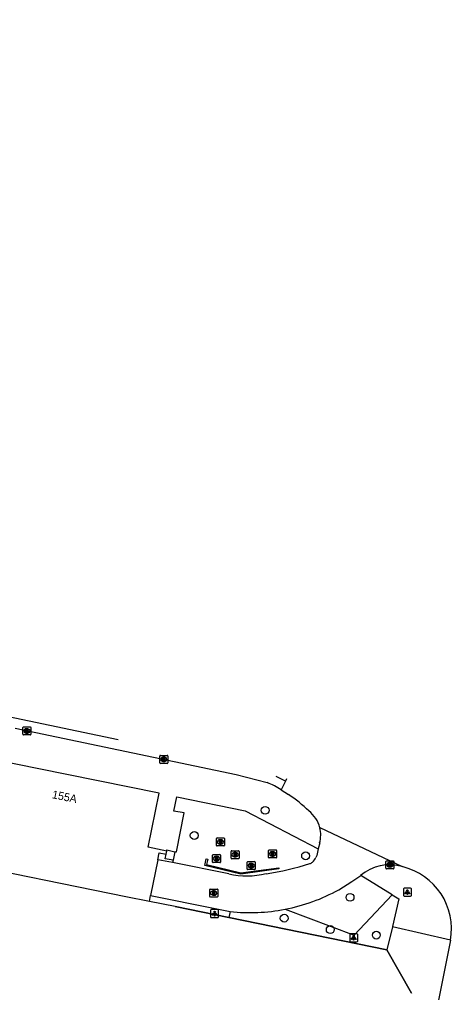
# Model space of a CAD drawing. Extents: x 157692 to 159670, y 381454 to 383289.
# Drawn here: x 159103.2 to 159157.1, y 382895.5 to 383017.1 of the extents above; entities that cross this region are included whole.
import ezdxf

# ---------------------------------------------------------------- set-up
doc = ezdxf.new("R2010")
doc.units = 0
for name, color, linetype in [('IMGEO_Boom', 7, 'Continuous'), ('IMGEO_Groenvoorziening', 7, 'Continuous'), ('IMGEO_Kolk', 7, 'Continuous'), ('IMGEO_Lichtpunt', 7, 'Continuous'), ('IMGEO_Muur', 7, 'Continuous'), ('IMGEO_Pand', 7, 'Continuous'), ('IMGEO_Pand_nummerreeks', 7, 'Continuous'), ('IMGEO_Parkeervlak_open', 7, 'Continuous'), ('IMGEO_Rijbaan_lokaal_gesloten', 7, 'Continuous'), ('IMGEO_Rijbaan_lokaal_open', 7, 'Continuous'), ('IMGEO_Rioolput', 7, 'Continuous'), ('IMGEO_Voetpad_open', 7, 'Continuous')]:
    doc.layers.add(name, color=color, linetype=linetype)

msp = doc.modelspace()

# ---------------------------------------------------------------- linework, layer by layer
at = {"layer": 'IMGEO_Boom'}
for centre in [(159133.83, 382918.29), (159124.98, 382915.14), (159138.88, 382912.6), (159144.43, 382907.41), (159136.21, 382904.81), (159141.96, 382903.39), (159147.71, 382902.7)]:
    msp.add_circle(centre, 0.489, dxfattribs=at)
at = {"layer": 'IMGEO_Groenvoorziening'}
msp.add_lwpolyline([(159149.01, 382900.87), (159129.28, 382904.89)], dxfattribs=at)
at = {"layer": 'IMGEO_Kolk'}
for p, q in [((159103.59, 382927.78), (159103.59, 382928.63)), ((159103.67, 382928.7), (159104.52, 382928.7)), ((159104.52, 382927.7), (159103.67, 382927.7)), ((159104.08, 382928.48), (159104.11, 382928.48)), ((159104.1, 382927.92), (159104.08, 382927.92)), ((159104.6, 382928.63), (159104.6, 382927.78)), ((159120.76, 382925.15), (159121.61, 382925.15)), ((159120.68, 382924.22), (159120.68, 382925.07)), ((159121.61, 382924.15), (159120.76, 382924.15)), ((159121.17, 382924.93), (159121.19, 382924.93)), ((159121.19, 382924.37), (159121.17, 382924.37)), ((159121.68, 382925.07), (159121.68, 382924.22)), ((159148.91, 382911.05), (159148.91, 382911.91)), ((159148.98, 382911.98), (159149.83, 382911.98)), ((159149.91, 382911.91), (159149.91, 382911.05)), ((159149.83, 382910.98), (159148.98, 382910.98)), ((159149.39, 382911.76), (159149.42, 382911.76)), ((159149.42, 382911.2), (159149.39, 382911.2))]:
    msp.add_line(p, q, dxfattribs=at)
for points in [[(159103.59, 382927.78), (159103.59, 382928.63)], [(159103.67, 382928.7), (159104.52, 382928.7)], [(159104.52, 382927.7), (159103.67, 382927.7)], [(159103.91, 382928.4), (159104.04, 382928.4), (159104.04, 382928.25), (159104.17, 382928.4), (159104.33, 382928.4), (159104.19, 382928.25), (159104.34, 382928), (159104.19, 382928), (159104.1, 382928.17), (159104.04, 382928.1), (159104.04, 382928), (159103.91, 382928), (159103.91, 382928.4)], [(159104.6, 382928.63), (159104.6, 382927.78)], [(159120.76, 382925.15), (159121.61, 382925.15)], [(159120.68, 382924.22), (159120.68, 382925.07)], [(159121.61, 382924.15), (159120.76, 382924.15)], [(159121, 382924.85), (159121.13, 382924.85), (159121.13, 382924.7), (159121.25, 382924.85), (159121.42, 382924.85), (159121.27, 382924.7), (159121.43, 382924.45), (159121.27, 382924.45), (159121.19, 382924.61), (159121.13, 382924.54), (159121.13, 382924.45), (159121, 382924.45), (159121, 382924.85)], [(159121.68, 382925.07), (159121.68, 382924.22)], [(159148.91, 382911.05), (159148.91, 382911.91)], [(159148.98, 382911.98), (159149.83, 382911.98)], [(159149.91, 382911.91), (159149.91, 382911.05)], [(159149.83, 382910.98), (159148.98, 382910.98)], [(159149.23, 382911.68), (159149.35, 382911.68), (159149.35, 382911.53), (159149.48, 382911.68), (159149.64, 382911.68), (159149.5, 382911.53), (159149.65, 382911.28), (159149.5, 382911.28), (159149.41, 382911.44), (159149.35, 382911.38), (159149.35, 382911.28), (159149.23, 382911.28), (159149.23, 382911.68)]]:
    msp.add_lwpolyline(points, dxfattribs=at)
for centre, start, end in [((159103.67, 382928.63), 91.552, 178.448), ((159103.67, 382928.63), 91.552, 178.448), ((159103.67, 382927.78), 181.552, 268.448), ((159103.67, 382927.78), 181.552, 268.448), ((159104.52, 382928.63), 1.552, 88.448), ((159104.52, 382928.63), 1.552, 88.448), ((159104.52, 382927.78), 271.552, 358.448), ((159104.52, 382927.78), 271.552, 358.448), ((159120.76, 382925.07), 91.552, 178.448), ((159120.76, 382925.07), 91.552, 178.448), ((159121.61, 382925.07), 1.552, 88.448), ((159121.61, 382925.07), 1.552, 88.448), ((159120.76, 382924.22), 181.552, 268.448), ((159120.76, 382924.22), 181.552, 268.448), ((159121.61, 382924.22), 271.552, 358.448), ((159121.61, 382924.22), 271.552, 358.448), ((159148.98, 382911.9), 91.552, 178.448), ((159148.98, 382911.9), 91.552, 178.448), ((159149.83, 382911.9), 1.552, 88.448), ((159149.83, 382911.9), 1.552, 88.448), ((159148.98, 382911.05), 181.552, 268.448), ((159148.98, 382911.05), 181.552, 268.448), ((159149.83, 382911.05), 271.552, 358.448), ((159149.83, 382911.05), 271.552, 358.448)]:
    msp.add_arc(centre, 0.0765, start, end, dxfattribs=at)
for centre, major_axis, ratio, start_param, end_param in [((159104.08, 382928.2), (-0.387, 0.002), 0.722429, 4.712389, 7.853982), ((159104.11, 382928.2), (-0.39, 0.002), 0.717154, 1.570796, 4.712389), ((159121.17, 382924.65), (-0.387, 0.002), 0.722429, 4.712389, 7.853982), ((159121.19, 382924.65), (-0.39, 0.002), 0.717154, 1.570796, 4.712389), ((159149.39, 382911.48), (-0.387, 0.002), 0.722429, 4.712389, 7.853982), ((159149.42, 382911.48), (-0.39, 0.002), 0.717154, 1.570796, 4.712389)]:
    msp.add_ellipse(centre, major_axis=major_axis, ratio=ratio, start_param=start_param, end_param=end_param, dxfattribs=at)
at = {"layer": 'IMGEO_Lichtpunt'}
for p, q in [((159151.09, 382908.47), (159151.09, 382907.66)), ((159151.09, 382908.47), (159151.09, 382907.66)), ((159151.99, 382908.57), (159151.19, 382908.57)), ((159151.99, 382908.57), (159151.19, 382908.57)), ((159152.09, 382907.66), (159152.09, 382908.47)), ((159152.09, 382907.66), (159152.09, 382908.47)), ((159151.19, 382907.57), (159151.99, 382907.57)), ((159151.19, 382907.57), (159151.99, 382907.57)), ((159127.02, 382905.79), (159127.02, 382904.98)), ((159127.02, 382905.79), (159127.02, 382904.98)), ((159127.92, 382905.89), (159127.11, 382905.89)), ((159127.92, 382905.89), (159127.11, 382905.89)), ((159128.02, 382904.98), (159128.02, 382905.79)), ((159128.02, 382904.98), (159128.02, 382905.79)), ((159127.11, 382904.89), (159127.92, 382904.89)), ((159127.11, 382904.89), (159127.92, 382904.89)), ((159144.39, 382902.77), (159144.39, 382901.96)), ((159144.39, 382902.77), (159144.39, 382901.96)), ((159145.29, 382902.86), (159144.48, 382902.86)), ((159145.29, 382902.86), (159144.48, 382902.86)), ((159145.39, 382901.96), (159145.39, 382902.77)), ((159145.39, 382901.96), (159145.39, 382902.77)), ((159144.48, 382901.87), (159145.29, 382901.87)), ((159144.48, 382901.87), (159145.29, 382901.87))]:
    msp.add_line(p, q, dxfattribs=at)
for points in [[(159151.47, 382908.13), (159151.51, 382908.11), (159151.32, 382907.84), (159151.28, 382907.87), (159151.47, 382908.13)], [(159151.68, 382908.11), (159151.72, 382908.13), (159151.9, 382907.87), (159151.87, 382907.84), (159151.68, 382908.11)], [(159151.57, 382908.09), (159151.62, 382908.09), (159151.62, 382907.76), (159151.57, 382907.76), (159151.57, 382908.09)], [(159127.39, 382905.45), (159127.43, 382905.43), (159127.25, 382905.16), (159127.21, 382905.19), (159127.39, 382905.45)], [(159127.5, 382905.41), (159127.54, 382905.41), (159127.54, 382905.08), (159127.5, 382905.08), (159127.5, 382905.41)], [(159127.61, 382905.43), (159127.64, 382905.45), (159127.83, 382905.19), (159127.79, 382905.16), (159127.61, 382905.43)], [(159144.76, 382902.43), (159144.8, 382902.4), (159144.62, 382902.14), (159144.58, 382902.17), (159144.76, 382902.43)], [(159144.87, 382902.38), (159144.91, 382902.38), (159144.91, 382902.06), (159144.87, 382902.06), (159144.87, 382902.38)], [(159144.98, 382902.4), (159145.01, 382902.43), (159145.2, 382902.17), (159145.16, 382902.14), (159144.98, 382902.4)]]:
    msp.add_lwpolyline(points, dxfattribs=at)
for centre in [(159151.59, 382908.27), (159127.52, 382905.59), (159144.89, 382902.57)]:
    msp.add_circle(centre, 0.0994, dxfattribs=at)
for centre, start, end in [((159151.19, 382908.47), 90, 180), ((159151.19, 382908.47), 90, 180), ((159151.99, 382908.47), 0, 90), ((159151.99, 382908.47), 0, 90), ((159151.19, 382907.66), 180, 270), ((159151.19, 382907.66), 180, 270), ((159151.99, 382907.66), 270, 0), ((159151.99, 382907.66), 270, 360), ((159127.11, 382905.79), 90, 180), ((159127.11, 382905.79), 90, 180), ((159127.92, 382905.79), 0, 90), ((159127.92, 382905.79), 0, 90), ((159127.11, 382904.98), 180, 270), ((159127.11, 382904.98), 180, 270), ((159127.92, 382904.98), 270, 0), ((159127.92, 382904.98), 270, 360), ((159144.48, 382902.77), 90, 180), ((159144.48, 382902.77), 90, 180), ((159145.29, 382902.77), 0, 90), ((159145.29, 382902.77), 0, 90), ((159144.48, 382901.96), 180, 270), ((159144.48, 382901.96), 180, 270), ((159145.29, 382901.96), 270, 0), ((159145.29, 382901.96), 270, 360)]:
    msp.add_arc(centre, 0.0946, start, end, dxfattribs=at)
at = {"layer": 'IMGEO_Muur'}
for points in [[(159126.69, 382912.18), (159126.5, 382911.51), (159130.81, 382910.47), (159135.54, 382911.09), (159135.55, 382910.98), (159130.79, 382910.32), (159126.3, 382911.39), (159126.49, 382912.22), (159126.69, 382912.18)], [(159122.6, 382906.26), (159129.28, 382904.89)], [(159129.28, 382904.89), (159149.01, 382900.87)], [(159149.01, 382900.87), (159152.12, 382895.44)]]:
    msp.add_lwpolyline(points, dxfattribs=at)
at = {"layer": 'IMGEO_Pand'}
for points in [[(159121.54, 382913.18), (159119.23, 382913.67), (159120.6, 382920.44), (159105.38, 382923.52), (159098.6, 382924.89), (159098.58, 382924.76)], [(159121.46, 382912.8), (159121.54, 382913.18)], [(159119.39, 382906.89), (159116.43, 382907.48), (159094.4, 382911.97)], [(159120.44, 382912.12), (159119.54, 382907.64)], [(159120.44, 382912.12), (159120.61, 382912.96), (159121.46, 382912.8)], [(159119.39, 382906.89), (159119.54, 382907.64)]]:
    msp.add_lwpolyline(points, dxfattribs=at)
at = {"layer": 'IMGEO_Parkeervlak_open'}
msp.add_lwpolyline([(159136.31, 382905.93), (159144.94, 382902.71), (159149.7, 382907.71)], dxfattribs=at)
at = {"layer": 'IMGEO_Rijbaan_lokaal_gesloten'}
for points in [[(159115.48, 382927.09), (159047.02, 382941.46), (159008.35, 382949.7), (158733.28, 383005.89), (158715.88, 383009.55), (158678.43, 383017.07)], [(159102.63, 382928.54), (159130.22, 382922.77), (159134.09, 382921.74)], [(159136.36, 382921.92), (159135.21, 382922.52), (159135.21, 382922.52)], [(159136.36, 382921.92), (159135.83, 382920.85)], [(159136.51, 382922.21), (159136.51, 382922.21), (159136.36, 382921.92)]]:
    msp.add_lwpolyline(points, dxfattribs=at)
msp.add_arc((159131.12, 382913.79), 8.49, 56.3034, 69.4885, dxfattribs=at)
at = {"layer": 'IMGEO_Rijbaan_lokaal_open'}
for points in [[(159135.83, 382920.85), (159136.74, 382920.26)], [(159140.67, 382916.12), (159150.94, 382911.25)], [(159140.64, 382914.22), (159140.46, 382913.48)], [(159140.46, 382913.48), (159140.27, 382912.66), (159140.15, 382912.4)], [(159122.28, 382911.77), (159120.44, 382912.12)], [(159129.28, 382910.34), (159122.28, 382911.77)], [(159143.02, 382908.37), (159144.66, 382909.39), (159145.76, 382910.13)], [(159119.54, 382907.64), (159127.6, 382906.02), (159129.47, 382905.64)], [(159156.96, 382902.05), (159156.88, 382901.65), (159155.41, 382894.38)]]:
    msp.add_lwpolyline(points, dxfattribs=at)
for centre, radius, start, end in [((159126.51, 382904.94), 18.42, 46.0597, 56.2601), ((159137.01, 382915.21), 3.76, 13.9411, 52.7141), ((159137.01, 382915.21), 3.76, 344.6485, 13.9049), ((159139.18, 382912.48), 0.877, 285.2213, 309.9548), ((159138.45, 382913.11), 1.84, 314.733, 337.3139), ((159128.09, 382948.04), 38.13, 278.8624, 287.2713), ((159149.38, 382905.93), 5.55, 73.6947, 130.7936), ((159149.12, 382903.49), 7.97, 349.589, 76.8086), ((159131.55, 382920.43), 10.34, 257.3208, 283.4867), ((159131.95, 382928.4), 22.89, 280.9924, 298.9423), ((159131.95, 382928.38), 22.87, 263.7758, 280.9947)]:
    msp.add_arc(centre, radius, start, end, dxfattribs=at)
at = {"layer": 'IMGEO_Rioolput'}
for p, q in [((159127.75, 382913.91), (159127.75, 382914.77)), ((159127.83, 382914.84), (159128.68, 382914.84)), ((159128.24, 382914.62), (159128.27, 382914.62)), ((159128.75, 382914.77), (159128.75, 382913.91)), ((159128.68, 382913.84), (159127.83, 382913.84)), ((159128.26, 382914.06), (159128.24, 382914.06)), ((159129.58, 382912.31), (159129.58, 382913.16)), ((159129.66, 382913.24), (159130.51, 382913.24)), ((159130.07, 382913.02), (159130.09, 382913.02)), ((159130.58, 382913.16), (159130.58, 382912.31)), ((159134.26, 382912.41), (159134.26, 382913.26)), ((159134.34, 382913.34), (159135.19, 382913.34)), ((159134.75, 382913.12), (159134.77, 382913.12)), ((159135.26, 382913.26), (159135.26, 382912.41)), ((159127.26, 382911.83), (159127.26, 382912.68)), ((159127.34, 382912.76), (159128.19, 382912.76)), ((159127.75, 382912.54), (159127.78, 382912.54)), ((159127.77, 382911.98), (159127.75, 382911.98)), ((159128.26, 382912.68), (159128.26, 382911.83)), ((159130.51, 382912.24), (159129.66, 382912.24)), ((159130.09, 382912.46), (159130.07, 382912.46)), ((159131.59, 382910.95), (159131.59, 382911.8)), ((159131.67, 382911.88), (159132.52, 382911.88)), ((159132.59, 382911.8), (159132.59, 382910.95)), ((159135.19, 382912.34), (159134.34, 382912.34)), ((159134.77, 382912.56), (159134.75, 382912.56)), ((159128.19, 382911.76), (159127.34, 382911.76)), ((159132.52, 382910.88), (159131.67, 382910.88)), ((159132.08, 382911.66), (159132.11, 382911.66)), ((159132.1, 382911.1), (159132.08, 382911.1)), ((159126.91, 382907.53), (159126.91, 382908.38)), ((159126.99, 382908.45), (159127.84, 382908.45)), ((159127.4, 382908.23), (159127.42, 382908.23)), ((159127.91, 382908.38), (159127.91, 382907.53)), ((159127.84, 382907.45), (159126.99, 382907.45)), ((159127.42, 382907.67), (159127.4, 382907.67))]:
    msp.add_line(p, q, dxfattribs=at)
for points in [[(159127.75, 382913.91), (159127.75, 382914.77)], [(159127.83, 382914.84), (159128.68, 382914.84)], [(159128.34, 382914.54), (159128.09, 382914.54), (159128.09, 382914.14)], [(159128.09, 382914.14), (159128.21, 382914.14), (159128.21, 382914.3), (159128.23, 382914.3)], [(159128.27, 382914.46), (159128.21, 382914.46), (159128.21, 382914.38)], [(159128.21, 382914.38), (159128.27, 382914.38)], [(159128.27, 382914.27), (159128.34, 382914.14), (159128.48, 382914.14), (159128.42, 382914.27)], [(159128.75, 382914.77), (159128.75, 382913.91)], [(159128.68, 382913.84), (159127.83, 382913.84)], [(159129.58, 382912.31), (159129.58, 382913.16)], [(159129.66, 382913.24), (159130.51, 382913.24)], [(159130.58, 382913.16), (159130.58, 382912.31)], [(159134.26, 382912.41), (159134.26, 382913.26)], [(159134.34, 382913.34), (159135.19, 382913.34)], [(159134.85, 382913.04), (159134.6, 382913.04), (159134.6, 382912.64)], [(159135.26, 382913.26), (159135.26, 382912.41)], [(159127.26, 382911.83), (159127.26, 382912.68)], [(159127.34, 382912.76), (159128.19, 382912.76)], [(159127.85, 382912.46), (159127.6, 382912.46), (159127.6, 382912.06)], [(159127.6, 382912.06), (159127.72, 382912.06), (159127.72, 382912.22), (159127.74, 382912.22)], [(159127.78, 382912.38), (159127.72, 382912.38), (159127.72, 382912.3)], [(159127.72, 382912.3), (159127.78, 382912.3)], [(159127.78, 382912.19), (159127.85, 382912.06), (159127.99, 382912.06), (159127.93, 382912.18)], [(159128.26, 382912.68), (159128.26, 382911.83)], [(159130.51, 382912.24), (159129.66, 382912.24)], [(159130.17, 382912.93), (159129.92, 382912.94), (159129.92, 382912.54)], [(159129.92, 382912.54), (159130.04, 382912.54), (159130.04, 382912.7), (159130.05, 382912.7)], [(159130.1, 382912.86), (159130.04, 382912.86), (159130.04, 382912.77)], [(159130.04, 382912.77), (159130.09, 382912.77)], [(159130.1, 382912.67), (159130.17, 382912.54), (159130.31, 382912.54), (159130.25, 382912.66)], [(159131.59, 382910.95), (159131.59, 382911.8)], [(159131.67, 382911.88), (159132.52, 382911.88)], [(159132.59, 382911.8), (159132.59, 382910.95)], [(159135.19, 382912.34), (159134.34, 382912.34)], [(159134.6, 382912.64), (159134.72, 382912.64), (159134.72, 382912.8), (159134.73, 382912.8)], [(159134.78, 382912.96), (159134.72, 382912.96), (159134.72, 382912.88)], [(159134.72, 382912.88), (159134.77, 382912.88)], [(159134.78, 382912.77), (159134.85, 382912.64), (159134.99, 382912.64), (159134.93, 382912.76)], [(159128.19, 382911.76), (159127.34, 382911.76)], [(159132.52, 382910.88), (159131.67, 382910.88)], [(159132.18, 382911.58), (159131.93, 382911.58), (159131.93, 382911.18)], [(159131.93, 382911.18), (159132.05, 382911.18), (159132.05, 382911.34), (159132.07, 382911.34)], [(159132.11, 382911.5), (159132.05, 382911.5), (159132.05, 382911.42)], [(159132.05, 382911.42), (159132.11, 382911.42)], [(159132.11, 382911.31), (159132.18, 382911.18), (159132.32, 382911.18), (159132.26, 382911.3)], [(159126.91, 382907.53), (159126.91, 382908.38)], [(159126.99, 382908.45), (159127.84, 382908.45)], [(159127.5, 382908.15), (159127.25, 382908.15), (159127.25, 382907.75)], [(159127.91, 382908.38), (159127.91, 382907.53)], [(159127.84, 382907.45), (159126.99, 382907.45)], [(159127.25, 382907.75), (159127.37, 382907.75), (159127.37, 382907.91), (159127.38, 382907.91)], [(159127.43, 382908.07), (159127.37, 382908.07), (159127.37, 382907.99)], [(159127.37, 382907.99), (159127.42, 382907.99)], [(159127.43, 382907.88), (159127.5, 382907.75), (159127.64, 382907.75), (159127.58, 382907.88)]]:
    msp.add_lwpolyline(points, dxfattribs=at)
for centre, radius, start, end in [((159127.83, 382914.76), 0.0765, 91.552, 178.448), ((159127.83, 382914.76), 0.0765, 91.552, 178.448), ((159128.22, 382914.25), 0.0533, 26.0293, 88.6989), ((159128.27, 382914.36), 0.0964, 77.0061, 93.1865), ((159128.25, 382914.57), 0.19, 274.7715, 282.9687), ((159128.29, 382914.42), 0.0378, 276.6634, 79.6772), ((159128.34, 382914.43), 0.109, 350.3612, 89.416), ((159128.34, 382914.43), 0.112, 277.5842, 350.9817), ((159128.32, 382914.21), 0.108, 29.5134, 73.7905), ((159128.68, 382914.76), 0.0765, 1.552, 88.448), ((159128.68, 382914.76), 0.0765, 1.552, 88.448), ((159127.83, 382913.92), 0.0765, 181.552, 268.448), ((159127.83, 382913.92), 0.0765, 181.552, 268.448), ((159128.68, 382913.92), 0.0765, 271.552, 358.448), ((159128.68, 382913.92), 0.0765, 271.552, 358.448), ((159129.66, 382913.16), 0.0765, 91.552, 178.448), ((159129.66, 382913.16), 0.0765, 91.552, 178.448), ((159130.51, 382913.16), 0.0765, 1.552, 88.448), ((159130.51, 382913.16), 0.0765, 1.552, 88.448), ((159134.34, 382913.26), 0.0765, 91.552, 178.448), ((159134.34, 382913.26), 0.0765, 91.552, 178.448), ((159134.85, 382912.93), 0.109, 350.3612, 89.416), ((159135.19, 382913.26), 0.0765, 1.552, 88.448), ((159135.19, 382913.26), 0.0765, 1.552, 88.448), ((159127.34, 382912.68), 0.0765, 91.552, 178.448), ((159127.34, 382912.68), 0.0765, 91.552, 178.448), ((159127.34, 382911.83), 0.0765, 181.552, 268.448), ((159127.34, 382911.83), 0.0765, 181.552, 268.448), ((159127.73, 382912.17), 0.0533, 26.0293, 88.6989), ((159127.78, 382912.28), 0.0964, 77.0061, 93.1865), ((159127.76, 382912.49), 0.19, 274.7715, 282.9687), ((159127.8, 382912.34), 0.0378, 276.6634, 79.6772), ((159127.85, 382912.35), 0.109, 350.3612, 89.416), ((159127.85, 382912.35), 0.112, 277.5842, 350.9817), ((159127.83, 382912.13), 0.108, 29.5134, 73.7905), ((159128.19, 382912.68), 0.0765, 1.552, 88.448), ((159128.19, 382912.68), 0.0765, 1.552, 88.448), ((159128.19, 382911.83), 0.0765, 271.552, 358.448), ((159128.19, 382911.83), 0.0765, 271.552, 358.448), ((159129.66, 382912.31), 0.0765, 181.552, 268.448), ((159129.66, 382912.31), 0.0765, 181.552, 268.448), ((159130.05, 382912.65), 0.0533, 26.0293, 88.6989), ((159130.08, 382912.96), 0.19, 274.7715, 282.9687), ((159130.1, 382912.76), 0.0964, 77.0061, 93.1865), ((159130.12, 382912.82), 0.0378, 276.6634, 79.6772), ((159130.17, 382912.82), 0.109, 350.3612, 89.416), ((159130.17, 382912.82), 0.112, 277.5842, 350.9817), ((159130.15, 382912.61), 0.108, 29.5134, 73.7905), ((159130.51, 382912.31), 0.0765, 271.552, 358.448), ((159130.51, 382912.31), 0.0765, 271.552, 358.448), ((159131.67, 382911.8), 0.0765, 91.552, 178.448), ((159131.67, 382911.8), 0.0765, 91.552, 178.448), ((159132.52, 382911.8), 0.0765, 1.552, 88.448), ((159132.52, 382911.8), 0.0765, 1.552, 88.448), ((159134.34, 382912.41), 0.0765, 181.552, 268.448), ((159134.34, 382912.41), 0.0765, 181.552, 268.448), ((159134.73, 382912.75), 0.0533, 26.0293, 88.6989), ((159134.76, 382913.07), 0.19, 274.7715, 282.9687), ((159134.78, 382912.86), 0.0964, 77.0061, 93.1865), ((159134.8, 382912.92), 0.0378, 276.6634, 79.6772), ((159134.85, 382912.93), 0.112, 277.5842, 350.9817), ((159134.83, 382912.71), 0.108, 29.5134, 73.7905), ((159135.19, 382912.41), 0.0765, 271.552, 358.448), ((159135.19, 382912.41), 0.0765, 271.552, 358.448), ((159131.67, 382910.95), 0.0765, 181.552, 268.448), ((159131.67, 382910.95), 0.0765, 181.552, 268.448), ((159132.06, 382911.29), 0.0533, 26.0293, 88.6989), ((159132.11, 382911.4), 0.0964, 77.0061, 93.1865), ((159132.09, 382911.61), 0.19, 274.7715, 282.9687), ((159132.13, 382911.46), 0.0378, 276.6634, 79.6772), ((159132.18, 382911.47), 0.109, 350.3612, 89.416), ((159132.18, 382911.47), 0.112, 277.5842, 350.9817), ((159132.16, 382911.25), 0.108, 29.5134, 73.7905), ((159132.52, 382910.95), 0.0765, 271.552, 358.448), ((159132.52, 382910.95), 0.0765, 271.552, 358.448), ((159126.99, 382908.38), 0.0765, 91.552, 178.448), ((159126.99, 382908.38), 0.0765, 91.552, 178.448), ((159127.5, 382908.04), 0.109, 350.3612, 89.416), ((159127.84, 382908.38), 0.0765, 1.552, 88.448), ((159127.84, 382908.38), 0.0765, 1.552, 88.448), ((159126.99, 382907.53), 0.0765, 181.552, 268.448), ((159126.99, 382907.53), 0.0765, 181.552, 268.448), ((159127.38, 382907.86), 0.0533, 26.0293, 88.6989), ((159127.41, 382908.18), 0.19, 274.7715, 282.9687), ((159127.43, 382907.97), 0.0964, 77.0061, 93.1865), ((159127.45, 382908.03), 0.0378, 276.6634, 79.6772), ((159127.5, 382908.04), 0.112, 277.5842, 350.9817), ((159127.48, 382907.82), 0.108, 29.5134, 73.7905), ((159127.84, 382907.53), 0.0765, 271.552, 358.448), ((159127.84, 382907.53), 0.0765, 271.552, 358.448)]:
    msp.add_arc(centre, radius, start, end, dxfattribs=at)
for centre, major_axis, ratio, start_param, end_param in [((159128.24, 382914.34), (-0.387, 0.002), 0.722429, 4.712389, 7.853982), ((159128.26, 382914.34), (-0.39, 0.002), 0.717154, 1.570796, 4.712389), ((159130.07, 382912.74), (-0.387, 0.002), 0.722429, 4.712389, 7.853982), ((159130.09, 382912.74), (-0.39, 0.002), 0.717154, 1.570796, 4.712389), ((159134.75, 382912.84), (-0.387, 0.002), 0.722429, 4.712389, 7.853982), ((159134.77, 382912.84), (-0.39, 0.002), 0.717154, 1.570796, 4.712389), ((159127.75, 382912.26), (-0.387, 0.002), 0.722429, 4.712389, 7.853982), ((159127.77, 382912.26), (-0.39, 0.002), 0.717154, 1.570796, 4.712389), ((159132.08, 382911.38), (-0.387, 0.002), 0.722429, 4.712389, 7.853982), ((159132.1, 382911.38), (-0.39, 0.002), 0.717154, 1.570796, 4.712389), ((159127.4, 382907.95), (-0.387, 0.002), 0.722429, 4.712389, 7.853982), ((159127.42, 382907.95), (-0.39, 0.002), 0.717154, 1.570796, 4.712389)]:
    msp.add_ellipse(centre, major_axis=major_axis, ratio=ratio, start_param=start_param, end_param=end_param, dxfattribs=at)
at = {"layer": 'IMGEO_Voetpad_open'}
for points in [[(159122.57, 382913.12), (159122.76, 382913.08), (159123.71, 382917.96), (159122.45, 382918.17), (159122.79, 382919.98), (159131.33, 382918.23), (159140.46, 382913.48)], [(159121.54, 382913.18), (159121.58, 382913.34), (159122.57, 382913.12)], [(159122.57, 382913.12), (159122.35, 382912.04)], [(159122.35, 382912.04), (159121.35, 382912.24), (159121.46, 382912.8)], [(159122.35, 382912.04), (159122.28, 382911.77)], [(159149.7, 382907.71), (159145.76, 382910.13)], [(159149.7, 382907.71), (159150.53, 382907.22), (159149.73, 382903.77), (159149.72, 382903.73)], [(159129.28, 382904.89), (159122.6, 382906.26), (159119.39, 382906.89)], [(159129.47, 382905.64), (159129.28, 382904.89)], [(159149.72, 382903.73), (159149.01, 382900.87)], [(159156.96, 382902.05), (159149.72, 382903.73)], [(159152.12, 382895.44), (159149.01, 382900.87)]]:
    msp.add_lwpolyline(points, dxfattribs=at)

# ---------------------------------------------------------------- texts
at = {"layer": 'IMGEO_Pand_nummerreeks'}
msp.add_text('155A', height=1, rotation=348.5524, dxfattribs=at).set_placement((159107.17, 382919.81))

doc.saveas('drawing.dxf')
